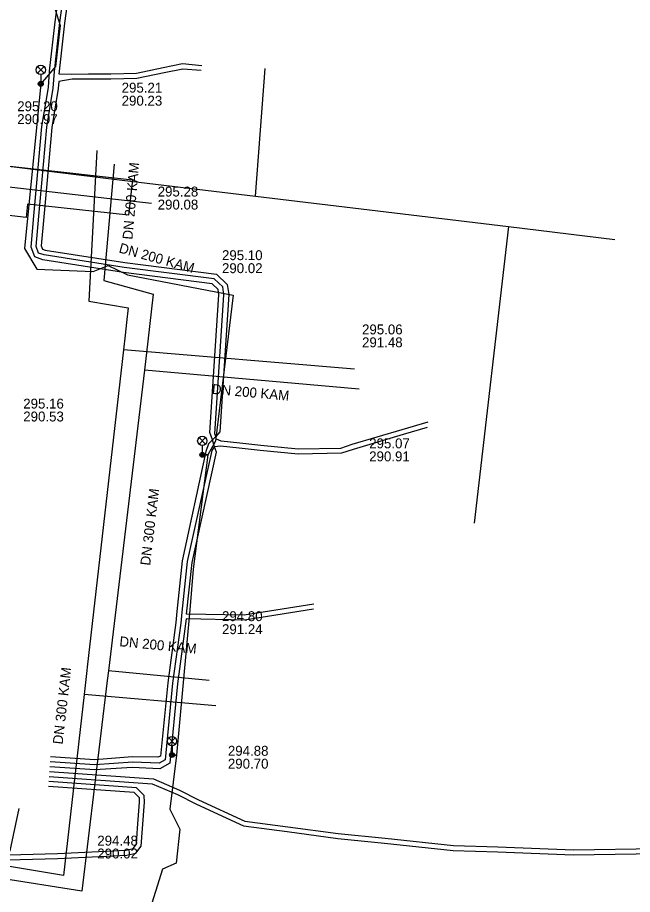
# Model space of a CAD drawing. Extents: x -595540 to -593988, y -1160850 to -1159202.
# Drawn here: x -594468 to -594418.4, y -1160208.9 to -1160138.2 of the extents above; entities that cross this region are included whole.
import ezdxf

# ---------------------------------------------------------------- set-up
doc = ezdxf.new("R2010")
doc.units = 0
for name, color, linetype in [('BVK-DESTOVA_popisy', 7, 'Continuous'), ('BVK-DESTOVA_trasa sítě', 7, 'Continuous'), ('BVK-SPLASKOVA_popisy', 7, 'Continuous'), ('BVK-SPLASKOVA_trasa sítě', 7, 'Continuous'), ('CETIN_kabel podzemní', 7, 'Continuous'), ('EON-NN_kabel', 7, 'Continuous'), ('EON-VN_kabel', 7, 'Continuous'), ('TEPLARNY-TEPLOVODY_trasa sítě', 7, 'Continuous'), ('TSB_kabel VO', 7, 'Continuous'), ('TSB_kolektor', 7, 'Continuous'), ('TSB_lampy VO', 7, 'Continuous')]:
    doc.layers.add(name, color=color, linetype=linetype)

msp = doc.modelspace()

# ---------------------------------------------------------------- linework, layer by layer
at = {"layer": 'BVK-DESTOVA_popisy'}
for p, q in [((-594459.559, -1160144.359), (-594459.559, -1160144.359)), ((-594456.654, -1160152.742), (-594456.654, -1160152.742)), ((-594451.469, -1160157.875), (-594451.469, -1160157.875)), ((-594439.599, -1160173.06), (-594439.599, -1160173.06)), ((-594451.467, -1160187.004), (-594451.467, -1160187.004))]:
    msp.add_line(p, q, dxfattribs=at)
at = {"layer": 'BVK-DESTOVA_trasa sítě'}
for p, q in [((-594460.151, -1160150.02), (-594460.994, -1160159.393)), ((-594460.994, -1160159.393), (-594457.012, -1160160.507)), ((-594440.41, -1160168.166), (-594457.728, -1160166.627)), ((-594452.514, -1160191.677), (-594460.631, -1160190.877)), ((-594462.772, -1160208.668), (-594488.793, -1160204.52))]:
    msp.add_line(p, q, dxfattribs=at)
msp.add_lwpolyline([(-594457.012, -1160160.507), (-594457.454, -1160164.285), (-594457.728, -1160166.627), (-594460.631, -1160190.877), (-594460.727, -1160191.671), (-594462.772, -1160208.668)], dxfattribs=at)
at = {"layer": 'BVK-SPLASKOVA_popisy'}
for p, q in [((-594440.176, -1160162.942), (-594440.176, -1160162.942)), ((-594467.494, -1160168.927), (-594467.494, -1160168.927)), ((-594450.993, -1160196.941), (-594450.993, -1160196.941)), ((-594461.523, -1160204.189), (-594461.523, -1160204.189))]:
    msp.add_line(p, q, dxfattribs=at)
at = {"layer": 'BVK-SPLASKOVA_trasa sítě'}
for p, q in [((-594461.552, -1160148.913), (-594462.209, -1160161.064)), ((-594462.209, -1160161.064), (-594459.026, -1160161.6)), ((-594440.797, -1160166.535), (-594459.424, -1160164.98)), ((-594451.969, -1160193.722), (-594462.585, -1160192.809)), ((-594464.241, -1160207.41), (-594489.57, -1160203.172))]:
    msp.add_line(p, q, dxfattribs=at)
msp.add_lwpolyline([(-594459.026, -1160161.6), (-594459.166, -1160162.792), (-594459.286, -1160163.811), (-594459.424, -1160164.98), (-594462.332, -1160190.582), (-594462.363, -1160190.856), (-594462.585, -1160192.809), (-594464.241, -1160207.41)], dxfattribs=at)
at = {"layer": 'CETIN_kabel podzemní'}
for points in [[(-594448.765, -1160152.585), (-594447.997, -1160142.289)], [(-594485.28, -1160148.13), (-594459.51, -1160151.29)], [(-594459.51, -1160151.29), (-594448.765, -1160152.585)], [(-594448.765, -1160152.585), (-594428.377, -1160155.042)], [(-594428.377, -1160155.042), (-594431.147, -1160178.98)], [(-594428.377, -1160155.042), (-594419.795, -1160156.076)]]:
    msp.add_lwpolyline(points, dxfattribs=at)
at = {"layer": 'EON-NN_kabel'}
for points in [[(-594453.087, -1160142.062), (-594454.66, -1160141.924), (-594456.219, -1160142.239), (-594458.374, -1160142.694), (-594460.437, -1160142.741), (-594462.241, -1160142.751), (-594463.596, -1160142.76), (-594464.591, -1160142.742), (-594464.135, -1160138.631), (-594462.694, -1160128.11), (-594461.68, -1160128.215), (-594461.584, -1160127.288), (-594461.908, -1160127.254)], [(-594444.052, -1160185.504), (-594449.692, -1160186.401), (-594454.318, -1160186.305), (-594453.884, -1160182.135), (-594451.915, -1160173.249), (-594452.061, -1160172.808), (-594452.245, -1160172.25), (-594452.439, -1160171.661), (-594451.716, -1160160.558), (-594451.787, -1160160.113), (-594452.27, -1160159.649), (-594459.412, -1160158.74), (-594465.91, -1160157.719), (-594466.573, -1160157.494), (-594466.855, -1160156.714), (-594466.631, -1160154.18), (-594466.397, -1160151.515), (-594465.995, -1160146.959), (-594465.471, -1160143.818), (-594465.369, -1160142.501), (-594464.929, -1160138.533), (-594463.441, -1160127.658)], [(-594434.87, -1160170.836), (-594436.964, -1160171.436), (-594441.006, -1160172.636), (-594441.906, -1160172.937), (-594445.318, -1160173.001), (-594448.349, -1160172.706), (-594450.031, -1160172.528), (-594451.537, -1160172.35), (-594451.905, -1160172.189), (-594451.976, -1160171.968), (-594452, -1160171.893), (-594452.044, -1160171.756), (-594451.314, -1160160.539), (-594451.413, -1160159.917), (-594452.089, -1160159.269), (-594459.356, -1160158.344), (-594465.814, -1160157.329), (-594466.262, -1160157.177), (-594466.449, -1160156.661), (-594466.233, -1160154.215), (-594465.999, -1160151.55), (-594465.598, -1160147.01), (-594465.074, -1160143.866), (-594464.971, -1160142.539), (-594464.532, -1160138.582), (-594463.058, -1160127.813)], [(-594453.135, -1160142.459), (-594454.638, -1160142.328), (-594456.139, -1160142.631), (-594458.328, -1160143.094), (-594460.431, -1160143.141), (-594462.239, -1160143.151), (-594463.562, -1160143.16), (-594464.632, -1160143.336), (-594464.677, -1160143.914), (-594465.201, -1160147.061), (-594465.601, -1160151.585), (-594465.835, -1160154.25), (-594466.043, -1160156.608), (-594465.951, -1160156.86), (-594465.718, -1160156.939), (-594459.3, -1160157.948), (-594451.908, -1160158.889), (-594451.039, -1160159.721), (-594450.912, -1160160.52), (-594451.634, -1160171.611), (-594451.976, -1160171.968), (-594452.245, -1160172.25), (-594452.557, -1160172.576), (-594452.78, -1160173.2), (-594454.674, -1160182.005), (-594455.102, -1160186.104), (-594455.196, -1160186.989), (-594455.845, -1160191.851), (-594456.415, -1160197.776), (-594456.643, -1160197.861), (-594458.724, -1160197.839), (-594461.73, -1160198.076), (-594465.298, -1160197.824)], [(-594434.919, -1160171.265), (-594436.852, -1160171.82), (-594440.886, -1160173.018), (-594441.838, -1160173.335), (-594445.334, -1160173.401), (-594448.389, -1160173.104), (-594450.075, -1160172.926), (-594451.583, -1160172.748), (-594452.061, -1160172.808), (-594452.087, -1160172.811), (-594452.276, -1160173.102), (-594454.279, -1160182.07), (-594454.704, -1160186.146), (-594454.799, -1160187.037), (-594455.448, -1160191.896), (-594456.04, -1160198.076), (-594456.546, -1160198.339), (-594458.647, -1160198.264), (-594461.731, -1160198.477), (-594465.326, -1160198.223)], [(-594444.103, -1160185.918), (-594449.664, -1160186.801), (-594454.361, -1160186.704), (-594454.402, -1160187.085), (-594455.051, -1160191.941), (-594455.664, -1160198.339), (-594456.471, -1160198.789), (-594458.722, -1160198.695), (-594461.734, -1160198.877), (-594465.354, -1160198.622)], [(-594496.273, -1160194.023), (-594496.27, -1160193.998), (-594495.025, -1160194.139), (-594492.623, -1160195.985), (-594489.229, -1160196.598), (-594484.176, -1160197.743), (-594481.17, -1160199.237), (-594475.018, -1160200.735), (-594473.747, -1160201.421), (-594471.186, -1160204.937), (-594469.684, -1160205.75), (-594464.74, -1160205.622), (-594459.191, -1160205.361), (-594458.641, -1160205.232), (-594458.367, -1160204.886), (-594458.278, -1160203.583), (-594458.111, -1160201.482), (-594458.126, -1160201.123), (-594458.543, -1160200.707), (-594465.467, -1160200.219)], [(-594495.994, -1160194.431), (-594495.263, -1160194.514), (-594492.842, -1160196.375), (-594489.287, -1160196.996), (-594484.312, -1160198.123), (-594481.308, -1160199.615), (-594475.162, -1160201.111), (-594474.017, -1160201.729), (-594471.456, -1160205.245), (-594469.78, -1160206.152), (-594464.726, -1160206.022), (-594459.135, -1160205.759), (-594458.415, -1160205.59), (-594457.977, -1160205.038), (-594457.88, -1160203.613), (-594457.711, -1160201.49), (-594457.732, -1160200.951), (-594458.365, -1160200.319), (-594465.439, -1160199.82)], [(-594465.382, -1160199.022), (-594456.997, -1160199.614), (-594454.896, -1160200.505), (-594453.356, -1160201.294), (-594449.626, -1160203.018), (-594446.15, -1160203.465), (-594442.09, -1160204.008), (-594438.324, -1160204.402), (-594432.789, -1160204.981), (-594429.214, -1160205.094), (-594423.139, -1160205.337), (-594416.389, -1160205.225), (-594414.812, -1160205.262), (-594404.105, -1160205.316), (-594401.935, -1160205.222), (-594398.087, -1160205.036), (-594398.044, -1160204.68)], [(-594465.411, -1160199.421), (-594457.091, -1160200.008), (-594455.066, -1160200.867), (-594453.532, -1160201.654), (-594449.738, -1160203.406), (-594446.202, -1160203.861), (-594442.138, -1160204.406), (-594438.366, -1160204.8), (-594432.817, -1160205.381), (-594429.228, -1160205.494), (-594423.143, -1160205.737), (-594416.391, -1160205.625), (-594414.818, -1160205.662), (-594404.097, -1160205.716), (-594401.917, -1160205.622), (-594397.591, -1160205.413), (-594397.107, -1160205.345), (-594396.882, -1160205.139), (-594396.707, -1160204.452), (-594397.582, -1160204.354)]]:
    msp.add_lwpolyline(points, dxfattribs=at)
at = {"layer": 'EON-VN_kabel'}
msp.add_lwpolyline([(-594467.86, -1160202.004), (-594468.584, -1160205.42), (-594468.804, -1160205.85), (-594469.344, -1160206.232), (-594470.038, -1160206.567), (-594470.999, -1160206.578), (-594471.845, -1160206.154), (-594472.496, -1160205.607), (-594472.515, -1160205.202), (-594472.515, -1160203.562), (-594472.325, -1160201.957), (-594472.479, -1160201.496), (-594472.885, -1160201.286), (-594473.742, -1160200.987), (-594475.022, -1160200.795), (-594477.959, -1160200.259), (-594483.321, -1160199.293), (-594484.466, -1160198.922), (-594485.671, -1160198.038), (-594486.079, -1160196.12), (-594486.004, -1160194.863), (-594486.045, -1160194.58), (-594486.18, -1160194.5), (-594487.945, -1160194.292)], dxfattribs=at)
at = {"layer": 'TEPLARNY-TEPLOVODY_trasa sítě'}
msp.add_line((-594460.045, -1160152.824), (-594457.143, -1160153.162), dxfattribs=at)
msp.add_lwpolyline([(-594483.761, -1160133.849), (-594484.342, -1160139.394), (-594485.443, -1160149.91), (-594467.707, -1160151.945), (-594460.045, -1160152.824)], dxfattribs=at)
at = {"layer": 'TSB_kabel VO'}
msp.add_lwpolyline([(-594465.179, -1160136.65), (-594464.522, -1160138.816), (-594464.896, -1160142.119), (-594466.084, -1160143.527), (-594467.406, -1160156.806), (-594466.394, -1160158.489), (-594461.851, -1160158.66), (-594460.651, -1160158.184), (-594459.08, -1160158.938), (-594450.571, -1160160.565), (-594452.003, -1160172.361), (-594452.602, -1160173.466), (-594453.056, -1160173.458), (-594452.602, -1160173.466), (-594453.797, -1160182.686), (-594454.074, -1160185.967), (-594455.149, -1160197.699), (-594455.499, -1160197.682), (-594455.149, -1160197.699), (-594455.683, -1160202.051), (-594454.876, -1160203.673), (-594455.158, -1160206.42), (-594456.26, -1160206.884), (-594457.386, -1160210.5)], dxfattribs=at)
at = {"layer": 'TSB_kolektor'}
msp.add_lwpolyline([(-594484.018, -1160148.454), (-594458.681, -1160151.264), (-594458.999, -1160154.126), (-594467.15, -1160153.222), (-594467.271, -1160154.297), (-594470.053, -1160153.985), (-594469.933, -1160152.914), (-594484.338, -1160151.316)], close=True, dxfattribs=at)
at = {"layer": 'TSB_lampy VO'}
for p, q in [((-594466.349, -1160142.667), (-594465.819, -1160142.137)), ((-594466.349, -1160142.137), (-594465.819, -1160142.667)), ((-594466.349, -1160142.667), (-594465.819, -1160142.137)), ((-594466.349, -1160142.137), (-594465.819, -1160142.667)), ((-594466.084, -1160142.777), (-594466.084, -1160143.527)), ((-594466.084, -1160142.777), (-594466.084, -1160143.527)), ((-594453.321, -1160172.598), (-594452.791, -1160172.068)), ((-594453.321, -1160172.068), (-594452.791, -1160172.598)), ((-594453.321, -1160172.598), (-594452.791, -1160172.068)), ((-594453.321, -1160172.068), (-594452.791, -1160172.598)), ((-594453.056, -1160172.708), (-594453.056, -1160173.458)), ((-594453.056, -1160172.708), (-594453.056, -1160173.458)), ((-594455.764, -1160196.822), (-594455.234, -1160196.292)), ((-594455.764, -1160196.292), (-594455.234, -1160196.822)), ((-594455.764, -1160196.822), (-594455.234, -1160196.292)), ((-594455.764, -1160196.292), (-594455.234, -1160196.822)), ((-594455.499, -1160196.932), (-594455.499, -1160197.682)), ((-594455.499, -1160196.932), (-594455.499, -1160197.682))]:
    msp.add_line(p, q, dxfattribs=at)
for centre, radius in [((-594466.084, -1160142.402), 0.375), ((-594466.084, -1160142.402), 0.375), ((-594466.084, -1160143.527), 0.2), ((-594466.084, -1160143.527), 0.2), ((-594466.084, -1160143.527), 0.145), ((-594466.084, -1160143.527), 0.145), ((-594466.084, -1160143.527), 0.0876), ((-594466.084, -1160143.527), 0.0876), ((-594453.056, -1160172.333), 0.375), ((-594453.056, -1160172.333), 0.375), ((-594453.056, -1160173.458), 0.2), ((-594453.056, -1160173.458), 0.2), ((-594453.056, -1160173.458), 0.145), ((-594453.056, -1160173.458), 0.145), ((-594453.056, -1160173.458), 0.0876), ((-594453.056, -1160173.458), 0.0876), ((-594455.499, -1160196.557), 0.375), ((-594455.499, -1160196.557), 0.375), ((-594455.499, -1160197.682), 0.2), ((-594455.499, -1160197.682), 0.2), ((-594455.499, -1160197.682), 0.145), ((-594455.499, -1160197.682), 0.145), ((-594455.499, -1160197.682), 0.0876), ((-594455.499, -1160197.682), 0.0876)]:
    msp.add_circle(centre, radius, dxfattribs=at)

# ---------------------------------------------------------------- texts
at = {"layer": 'BVK-DESTOVA_popisy'}
for s, p in [('295.21', (-594459.559, -1160144.234)), ('290.23', (-594459.559, -1160145.284)), ('295.28', (-594456.654, -1160152.617)), ('290.08', (-594456.654, -1160153.667)), ('295.10', (-594451.469, -1160157.75)), ('290.02', (-594451.469, -1160158.8)), ('295.07', (-594439.599, -1160172.935)), ('290.91', (-594439.599, -1160173.985)), ('294.80', (-594451.467, -1160186.879)), ('291.24', (-594451.467, -1160187.929))]:
    msp.add_text(s, height=0.8, dxfattribs=at).set_placement(p)
for s, rotation, p in [('DN 200 KAM', 84.86069, (-594458.697, -1160156.117)), ('DN 200 KAM', 344.37056, (-594459.838, -1160157.119)), ('DN 200 KAM', 354.92161, (-594452.302, -1160168.538)), ('DN 300 KAM', 83.17253, (-594457.27, -1160182.426)), ('DN 200 KAM', 354.3748, (-594459.769, -1160188.896))]:
    msp.add_text(s, height=0.8, rotation=rotation, dxfattribs=at).set_placement(p)
at = {"layer": 'BVK-SPLASKOVA_popisy'}
for s, p in [('295.20', (-594467.981, -1160145.733)), ('290.97', (-594467.981, -1160146.773)), ('295.06', (-594440.176, -1160163.742)), ('291.48', (-594440.176, -1160164.782)), ('295.16', (-594467.494, -1160169.727)), ('290.53', (-594467.494, -1160170.767)), ('294.88', (-594450.993, -1160197.741)), ('290.70', (-594450.993, -1160198.781)), ('294.48', (-594461.523, -1160204.989)), ('290.02', (-594461.523, -1160206.029))]:
    msp.add_text(s, height=0.8, dxfattribs=at).set_placement(p)
msp.add_text('DN 300 KAM', height=0.8, rotation=83.52836, dxfattribs=at).set_placement((-594464.324, -1160196.853))

doc.saveas('drawing.dxf')
